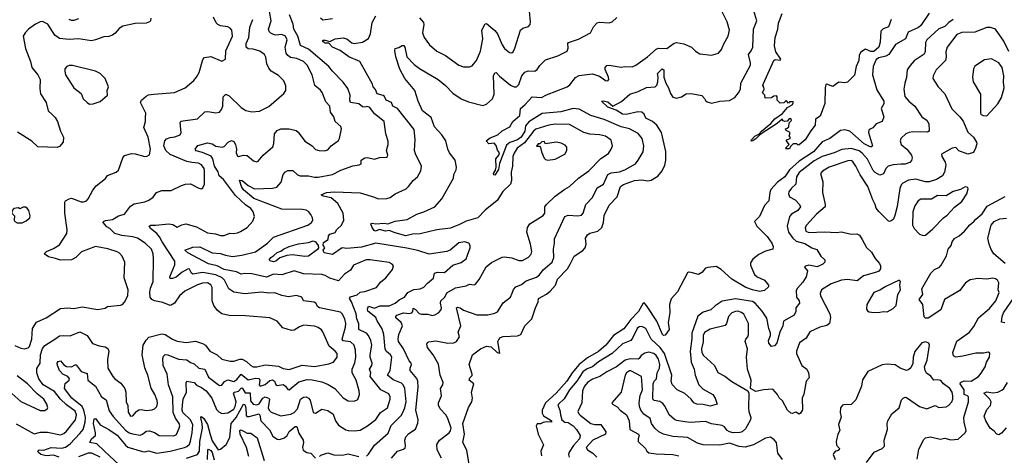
# Model space of a CAD drawing. Extents: x 1552294 to 1694791, y 811929 to 917222.
# Tile 574 of 643: x 1671205 to 1679389, y 884549 to 888173. Entities that reach past the tile are written whole.
import ezdxf

# ---------------------------------------------------------------- set-up
doc = ezdxf.new("R2010")
doc.units = 0

msp = doc.modelspace()

# ---------------------------------------------------------------- linework, layer by layer
at = {"layer": '0CON10XD'}
for points in [[(1674944.4, 884455.6), (1674921.9, 884591.9), (1674887.8, 884655), (1674902.6, 884725), (1674889.4, 884815), (1674934.2, 884945.8), (1674962.7, 884995), (1674968.2, 885025), (1674959.4, 885075), (1674980.8, 885145), (1674940.8, 885175), (1674946.8, 885193.2), (1674965.7, 885214.3), (1674966, 885225), (1674940, 885305), (1674970, 885385), (1675035, 885435.6), (1675085, 885457.5), (1675125, 885450.6), (1675175, 885405.8), (1675195, 885400), (1675180.4, 885495), (1675186.4, 885513.6), (1675201.2, 885528.8), (1675223.4, 885536.6), (1675343.5, 885543.5), (1675370, 885555), (1675403.8, 885625), (1675462.2, 885685), (1675492.2, 885775), (1675515.6, 885825), (1675517.5, 885855), (1675585, 885888.9), (1675615, 885914.4), (1675658.5, 885965), (1675675.6, 886015), (1675759.3, 886100.7), (1675780.3, 886139.7), (1675815, 886207.1), (1675885, 886253.1), (1675906.5, 886275), (1675914.5, 886305), (1675906.9, 886355), (1675925.4, 886384.6), (1675945, 886396.4), (1676011.4, 886415), (1676043.1, 886445), (1676057.7, 886485), (1676062.5, 886545), (1676105, 886629.4), (1676170.6, 886699.4), (1676200, 886785), (1676225, 886802), (1676315.3, 886835.3), (1676375, 886840.6), (1676425, 886833.2), (1676455, 886838.9), (1676509.9, 886870.1), (1676545, 886915.5), (1676567.2, 886962.8), (1676576.7, 887005), (1676575, 887076.7), (1676540, 887235), (1676501.1, 887295), (1676465.5, 887325.5), (1676410.5, 887355), (1676396.5, 887386.5), (1676375, 887403.5), (1676343.8, 887406.2), (1676245, 887384.5), (1676215, 887387.6), (1676161.8, 887421.8), (1676095, 887446.7), (1676040, 887495), (1676055, 887499.4), (1676095, 887490.4), (1676135, 887452.5), (1676206.9, 887493.1), (1676276.2, 887553.8), (1676346.9, 887575), (1676415, 887607.8), (1676486.2, 887615), (1676501.1, 887628.9), (1676509.2, 887655), (1676512.2, 887695), (1676505.8, 887725), (1676545, 887764.2), (1676558.9, 887755), (1676560.4, 887695), (1676575, 887646.2), (1676598.9, 887605), (1676615, 887560), (1676635, 887530), (1676665, 887520), (1676705, 887531.2), (1676744.2, 887555.8), (1676785, 887560), (1676875, 887541.9), (1676896.6, 887516.6), (1676905, 887501.2), (1676920.3, 887490.3), (1676955, 887480), (1677025, 887496.5), (1677105, 887502), (1677148.9, 887525), (1677180.4, 887565), (1677195.9, 887595), (1677199.6, 887645), (1677279.5, 887795), (1677280.5, 887815), (1677263.8, 887885), (1677286.4, 887915), (1677298.5, 887945), (1677303.3, 888095), (1677332.2, 888165), (1677299.5, 888275)], [(1671165, 885463.8), (1671215, 885440.9), (1671245, 885435.6), (1671275, 885444.3), (1671285, 885454), (1671306.4, 885515), (1671310.5, 885605), (1671343.6, 885656.4), (1671425, 885692.9), (1671545, 885770.5), (1671605.5, 885775.5), (1671655, 885771.5), (1671725, 885783.8), (1671855, 885762.5), (1671915, 885773.3), (1671935, 885786), (1672041.7, 885798.3), (1672058.8, 885805), (1672075, 885822), (1672102.9, 885875), (1672107.7, 885925), (1672072.7, 886025), (1672079.4, 886155), (1672055.7, 886205), (1672035, 886230), (1672015, 886242.2), (1671937.4, 886267.4), (1671835, 886286.7), (1671717.9, 886242.1), (1671670.6, 886195), (1671635, 886176.2), (1671545, 886172.5), (1671503, 886187), (1671445, 886201.2), (1671407.5, 886225), (1671427.5, 886245), (1671485, 886268.6), (1671535, 886300.6), (1671595.4, 886394.6), (1671600.6, 886425), (1671581.1, 886565), (1671578.8, 886655), (1671584.3, 886665.7), (1671615, 886683.8), (1671635, 886687.5), (1671715, 886658.9), (1671735, 886657.1), (1671758.8, 886665), (1671775, 886682), (1671813.8, 886755), (1671840.3, 886789.7), (1671917, 886853), (1671935, 886876.7), (1672005.9, 886904.1), (1672027.3, 886922.7), (1672060.8, 887025), (1672075, 887042.5), (1672135, 887060), (1672165, 887058.6), (1672245, 887035.6), (1672265, 887036.9), (1672285, 887048), (1672291.2, 887095), (1672272.9, 887195), (1672236, 887275), (1672249.4, 887325), (1672249.7, 887360.3), (1672252.9, 887395), (1672209.2, 887485), (1672216, 887505), (1672255, 887537.5), (1672275, 887548.1), (1672320, 887555), (1672493, 887567), (1672581.2, 887605), (1672653, 887667), (1672675.7, 887695), (1672696.7, 887735), (1672728.1, 887841.9), (1672742.1, 887857.9), (1672795, 887867.1), (1672885, 887828), (1672916.7, 887845), (1672919.2, 887915), (1672972.7, 888035), (1672968.1, 888085), (1672953.9, 888103.9), (1672935, 888114.5), (1672875, 888121.8), (1672852, 888132), (1672836.7, 888146.7), (1672815.6, 888195)], [(1672294.2, 888185), (1672291.2, 888165), (1672283.3, 888155), (1672256.6, 888143.4), (1672165, 888140.5), (1672061.8, 888118.2), (1672030.7, 888099.3), (1671998.9, 888061.1), (1671975, 888044.3), (1671946.6, 888033.4), (1671905, 888031.1), (1671835, 888004.4), (1671801.5, 887998.5), (1671695, 888013.8), (1671615, 888009.2), (1671535, 888015.6), (1671497.8, 888045), (1671438.1, 888135), (1671395, 888158), (1671375, 888156.1), (1671335, 888134.8), (1671277.9, 888095), (1671249.4, 888065), (1671233.1, 888035), (1671253, 887933), (1671294.4, 887825), (1671306.9, 887775), (1671355.3, 887715.3), (1671375.4, 887675), (1671370.9, 887600.9), (1671376.7, 887556.7), (1671425.6, 887485), (1671441.4, 887415), (1671475.4, 887385.4), (1671499.8, 887359.8), (1671519.4, 887325), (1671544.5, 887244.5), (1671568, 887195), (1671565.6, 887154.4), (1671535, 887118.8), (1671515, 887110.8), (1671355, 887116.2), (1671305, 887162), (1671187.3, 887237.3)], [(1671695, 888179.4), (1671655, 888166.5), (1671635, 888166.7), (1671615.4, 888175.4)], [(1672075, 884429.1), (1671907.8, 884587.8), (1671845, 884644.3), (1671787, 884657), (1671800.9, 884685), (1671835.5, 884715), (1671836.2, 884735), (1671817.7, 884815), (1671825, 884853.3), (1671835, 884856.7), (1671872.5, 884802.5), (1671945, 884764.1), (1672015, 884715.8), (1672085, 884632.4), (1672105, 884618), (1672225, 884581.6), (1672245, 884578.9), (1672275, 884585.4), (1672345, 884566.9), (1672455, 884582.4), (1672575, 884613.1), (1672595, 884623.2), (1672615, 884643.3), (1672623.8, 884666.2), (1672639.3, 884735), (1672643.3, 884803.3), (1672625.3, 884845), (1672560.7, 884905), (1672554, 884925), (1672556.9, 884966.9), (1672563.8, 885016.2), (1672590, 885075), (1672587.3, 885152.7), (1672595, 885165.6), (1672655, 885155.4), (1672673.5, 885133.5), (1672715, 885114.6), (1672755.4, 885085), (1672801.3, 885025), (1672839.9, 884929.9), (1672860.2, 884910.2), (1672886.2, 884896.2), (1672935, 884902.5), (1672985, 884934.1), (1672996.7, 884955), (1673004.8, 884995), (1672983, 885067), (1672989.2, 885075), (1673025, 885083.9), (1673045, 885108.4), (1673055, 885110.9), (1673079.4, 885069.4), (1673119.6, 885069.6), (1673123.1, 885003.1), (1673145, 884975.9), (1673175, 884968.9), (1673195, 884976.2), (1673225, 885025.4), (1673245, 885035.4), (1673274.1, 885024.1), (1673282.1, 885015), (1673271.6, 884945), (1673277.8, 884925), (1673295, 884906.9), (1673375, 884878.9), (1673459.3, 884890.7), (1673485.2, 884904.8), (1673513.3, 884935), (1673538.9, 885015), (1673565, 885031.8), (1673585, 885035.6), (1673605, 885025.8), (1673618.4, 885008.4), (1673645, 884904.2), (1673665, 884899.4), (1673715, 884932.9), (1673765, 884921.5), (1673811.5, 884891.5), (1673829.5, 884835), (1673855, 884799.2), (1673915, 884762.5), (1673935, 884755.6), (1673985, 884753.5), (1674035, 884757.5), (1674095, 884793.5), (1674165, 884846.7), (1674205, 884905.6), (1674260.9, 884945), (1674284.7, 885015), (1674283.9, 885035), (1674271.9, 885061.9), (1674205.5, 885095), (1674119.1, 885205), (1674122.3, 885235), (1674111.8, 885265), (1674131.1, 885295), (1674135.5, 885315), (1674118.2, 885365), (1674117.8, 885385), (1674132.6, 885465), (1674125, 885504.3), (1674104.6, 885545), (1674087.5, 885565), (1674024.7, 885595), (1674025, 885643.3), (1674006, 885685), (1674002.7, 885725), (1673963.3, 885825), (1673945.3, 885855), (1673955, 885867.8), (1674010, 885885), (1674035, 885906.4), (1674075, 885912.1), (1674170.6, 885945), (1674205, 885988.6), (1674247.5, 886025), (1674304.6, 886095.4), (1674311.9, 886125), (1674299.9, 886139.9), (1674275, 886152.9), (1674116, 886176), (1674085, 886175.3), (1673979.4, 886130.6), (1673955, 886088.1), (1673905, 886057.1), (1673855, 886001.2), (1673781.7, 886021.7), (1673744, 886045), (1673715, 886053.8), (1673565, 886059.4), (1673485, 886084), (1673385, 886049.3), (1673315, 886056.8), (1673255, 886031.1), (1673135, 886057.7), (1673075, 886062.5), (1673045, 886055.2), (1673006.4, 886076.4), (1672905.4, 886095.4), (1672845, 886124.8), (1672775, 886140.8), (1672602.1, 886235), (1672578, 886255), (1672645, 886280.3), (1672702.9, 886282.9), (1672805, 886233.6), (1672875, 886229.2), (1672915, 886214.4), (1672974.4, 886204.4), (1673050, 886215), (1673165, 886243.3), (1673265, 886313.8), (1673315, 886364.6), (1673599.2, 886465), (1673630, 886485), (1673640.5, 886505), (1673638.5, 886525), (1673625, 886552.2), (1673605, 886576.4), (1673585, 886587.3), (1673555, 886594.5), (1673385, 886596.7), (1673150.9, 886685), (1673065, 886757.8), (1673049.1, 886785), (1673032.5, 886837.5), (1673055, 886834.3), (1673102.8, 886792.8), (1673157, 886767), (1673305, 886770.5), (1673341.1, 886778.9), (1673377.9, 886822.1), (1673394.6, 886885.4), (1673415, 886908), (1673435, 886918.6), (1673475, 886917.8), (1673515, 886881.4), (1673535, 886872.9), (1673605, 886873.5), (1673655, 886862.1), (1673685, 886862.9), (1673803.8, 886885), (1673875, 886921.8), (1673975, 886956.2), (1674027.5, 886965), (1674043.3, 886975), (1674044, 887005), (1674075, 887024), (1674095, 887027.5), (1674155, 887012), (1674195, 887026.7), (1674255, 887028.8), (1674263.3, 887035), (1674265.6, 887045), (1674252.5, 887085), (1674266.7, 887135), (1674266.4, 887163.6), (1674247.5, 887225), (1674235.4, 887325.4), (1674155, 887390.9), (1674115, 887443.1), (1674095, 887451.1), (1674074.7, 887445.3), (1674055, 887447.8), (1674023.2, 887473.2), (1673954.6, 887484.6), (1673948.4, 887505), (1673950.8, 887545), (1673931.1, 887601.1), (1673892.8, 887652.8), (1673803.7, 887743.7), (1673774.6, 887785), (1673605, 887927.7), (1673539.6, 887959.6), (1673516.5, 888035), (1673484.7, 888095), (1673476.8, 888135), (1673447.8, 888215)], [(1672758, 886065), (1672725, 886071.4), (1672645, 886057.5), (1672632.7, 886065), (1672616.9, 886096.9), (1672605, 886101.2), (1672555, 886073.3), (1672505, 886031.4), (1672475, 886019.2), (1672455, 886018.8), (1672452.5, 886035), (1672495.3, 886135), (1672494.1, 886164.1), (1672388.3, 886325), (1672367.8, 886367.8), (1672344.2, 886395), (1672292.1, 886435), (1672281.2, 886455), (1672295.6, 886464.4), (1672335, 886462.7), (1672444.5, 886474.5), (1672478.9, 886468.9), (1672515, 886447.5), (1672552.7, 886467.3), (1672585, 886474.3), (1672675, 886449.6), (1672765, 886400.5), (1672831.1, 886391.1), (1672875, 886377.1), (1672905, 886378), (1672952.3, 886397.7), (1672985, 886394), (1673015, 886400), (1673039.1, 886410.9), (1673095, 886445.8), (1673143.2, 886496.8), (1673155.7, 886535), (1673146.5, 886575), (1673125, 886602.7), (1673082.9, 886632.9), (1672999.6, 886709.6), (1672898.2, 886845), (1672862.9, 886872.9), (1672855, 886907.5), (1672824.5, 886955), (1672810, 887015), (1672796.8, 887036.8), (1672725, 887068.9), (1672672.3, 887082.3), (1672662.5, 887095), (1672685, 887125.2), (1672765, 887148.9), (1672805, 887139.1), (1672835, 887121.1), (1672888.6, 887111.4), (1672905, 887117.5), (1672937, 887153), (1672965, 887168.8), (1672985, 887158.8), (1672998.6, 887135), (1673007.1, 887095), (1673004.4, 887065), (1673015, 887038.8), (1673025, 887036), (1673066.4, 887046.4), (1673095, 887043.8), (1673147.9, 886997.9), (1673175, 886990.8), (1673186.2, 886995), (1673227.5, 887047.5), (1673308.1, 887115), (1673317, 887143), (1673323.8, 887225), (1673345, 887251.9), (1673375.4, 887264.6), (1673443.6, 887266.4), (1673501.9, 887251.9), (1673518.4, 887238.4), (1673575, 887162.9), (1673635, 887124.4), (1673664.6, 887094.6), (1673695, 887085.4), (1673735, 887082.7), (1673765, 887091.4), (1673794, 887125), (1673855, 887168.8), (1673864, 887185), (1673880, 887265), (1673873.3, 887285), (1673828.1, 887325), (1673815.4, 887365.4), (1673788.5, 887405), (1673781.5, 887455), (1673750.7, 887490.7), (1673718.1, 887568.1), (1673705, 887586.9), (1673657.8, 887625), (1673635.6, 887715), (1673595.4, 887795), (1673565, 887826.4), (1673509.4, 887850.6), (1673455, 887860), (1673434.4, 887874.4), (1673419.3, 887895), (1673411.2, 887945), (1673427.6, 888005), (1673415, 888037.3), (1673385, 888049.1), (1673335, 888045.3), (1673315, 888049.7), (1673291.1, 888061.1), (1673278.2, 888075), (1673273.9, 888095), (1673295.3, 888165), (1673280.6, 888240.6)], [(1673705, 888189.2), (1673725, 888173.1), (1673804.4, 888184.4)], [(1674086.9, 884543.1), (1674105, 884558), (1674155, 884632.9), (1674267.4, 884732.6), (1674293.4, 884796.6), (1674375, 884881.1), (1674390, 884905), (1674407, 884943), (1674416, 884994), (1674405.8, 885105.8), (1674393.1, 885135), (1674378.8, 885148.8), (1674308.1, 885178.1), (1674261.5, 885215), (1674283.5, 885255), (1674298, 885365), (1674287.1, 885385), (1674253.5, 885413.5), (1674242.2, 885432.2), (1674232.5, 885555), (1674218.1, 885601.9), (1674175, 885667.1), (1674164.6, 885695), (1674098.3, 885748.3), (1674095.3, 885765), (1674105, 885790.8), (1674155, 885773.6), (1674197.3, 885792.7), (1674275, 885791.6), (1674325, 885814.7), (1674358.3, 885841.8), (1674402.5, 885865), (1674430.8, 885905), (1674482.3, 885927.7), (1674535, 885935.4), (1674565, 885947.3), (1674595, 885981.4), (1674645, 886023.3), (1674652.5, 886065), (1674677.1, 886072.9), (1674735, 886069.5), (1674805, 886130), (1674875, 886152.5), (1674916.9, 886185), (1674948.2, 886275), (1674948.9, 886295), (1674939.2, 886315), (1674905, 886326.2), (1674855, 886317.3), (1674783.9, 886256.1), (1674756.1, 886243.9), (1674607.9, 886222.1), (1674515, 886252.3), (1674422, 886272), (1674165.2, 886315.2), (1674045, 886279.7), (1673925, 886270.6), (1673885, 886275.7), (1673805, 886220.7), (1673735, 886234.4), (1673727.5, 886255), (1673740, 886275), (1673727.2, 886297.3), (1673729.2, 886320.8), (1673768.8, 886345), (1673771.2, 886375), (1673782.1, 886387.9), (1673826.4, 886403.6), (1673841.9, 886428.1), (1673878.9, 886465), (1673898.2, 886505), (1673893.2, 886563.2), (1673848.2, 886645), (1673795, 886691.6), (1673726.7, 886705), (1673710, 886715), (1673755, 886735.3), (1673820.7, 886740.7), (1674035, 886732.9), (1674155, 886698), (1674185, 886683.6), (1674257.5, 886685), (1674285, 886694.4), (1674325, 886724.4), (1674416.2, 886765), (1674438, 886785), (1674474.2, 886835), (1674512.5, 886865), (1674540, 886915), (1674544.2, 886955), (1674495, 887056.7), (1674487.5, 887085), (1674493.5, 887175), (1674485, 887260), (1674345, 887434.4), (1674306.7, 887455), (1674294.6, 887484.6), (1674252.2, 887505), (1674236.5, 887535), (1674225, 887542.9), (1674175, 887556.4), (1674162.1, 887592.1), (1674143.1, 887615), (1674137.6, 887637.6), (1674032.5, 887825), (1673942, 887865), (1673867.6, 887917.6), (1673805, 887943.6), (1673775, 887977.5), (1673745, 887977.1), (1673718.8, 887995), (1673727.7, 888002.3), (1673745, 888002.9), (1673783, 887993), (1673826.7, 888013.3), (1673895, 888022.4), (1673925, 888014.1), (1673965, 887981.9), (1673985.3, 887974.7), (1674053.3, 887985), (1674105, 888015.7), (1674120.8, 888055), (1674135, 888150), (1674165, 888206.2)], [(1674295, 884526), (1674344.2, 884585), (1674395, 884599.2), (1674408.9, 884611.1), (1674413.1, 884626.9), (1674406.4, 884675), (1674415, 884702), (1674438.9, 884731.1), (1674495, 884766.9), (1674514.2, 884815.8), (1674515.7, 884845.7), (1674498.8, 884925), (1674516.8, 885115), (1674514.7, 885165), (1674505, 885189.5), (1674451.2, 885255), (1674449.5, 885275), (1674461.9, 885305), (1674460, 885315), (1674441.9, 885335), (1674395.5, 885435), (1674354.5, 885495), (1674349.6, 885515), (1674355.6, 885555), (1674388.2, 885625), (1674376.9, 885655), (1674332.4, 885692.4), (1674330.5, 885705), (1674340.6, 885715), (1674395, 885734.4), (1674445, 885728.4), (1674465, 885733.2), (1674472.4, 885745), (1674476, 885774), (1674495, 885763.5), (1674525, 885728.5), (1674545, 885722.5), (1674595, 885724.4), (1674635, 885713.3), (1674655, 885718.1), (1674685, 885734.4), (1674705, 885755.8), (1674711.8, 885775), (1674702.9, 885815), (1674705.4, 885834.6), (1674739.2, 885865), (1674755, 885900), (1674827.6, 885942.4), (1674915, 885958.8), (1674945, 885972.1), (1674982.2, 885967.8), (1674995, 885971.9), (1675025, 886010.8), (1675083.6, 886116.4), (1675126.1, 886153.9), (1675215, 886197.3), (1675235, 886201.5), (1675295, 886191.1), (1675355, 886168.9), (1675385, 886170), (1675435, 886197.1), (1675457.2, 886222.8), (1675461.5, 886245), (1675450.7, 886305), (1675421.2, 886405), (1675426.7, 886445), (1675445, 886474.2), (1675556.3, 886543.7), (1675568.6, 886565), (1675570, 886615), (1675582.5, 886635), (1675656, 886705), (1675735, 886764), (1675774.3, 886785.7), (1675848.8, 886855), (1675935.7, 886915), (1676035, 887019.4), (1676098.7, 887061.3), (1676121.9, 887095), (1676133.3, 887125), (1676121.4, 887171.4), (1676075, 887203.8), (1676024.7, 887214.7), (1675945, 887221.3), (1675895, 887235.9), (1675775, 887300.3), (1675656, 887304), (1675603.4, 887296.6), (1675495, 887263.1), (1675475, 887245.3), (1675401.8, 887148.2), (1675340.9, 887105), (1675315, 887064.1), (1675304.3, 887034.3), (1675301.6, 886955), (1675290.6, 886905), (1675293.5, 886835), (1675285.6, 886805), (1675222, 886745), (1675175, 886669.1), (1675075, 886587.7), (1675013.8, 886526.2), (1674915, 886498), (1674861.1, 886468.9), (1674785, 886439.1), (1674673.3, 886425), (1674535, 886391.6), (1674470.9, 886389.1), (1674415, 886375.7), (1674325, 886399.5), (1674275, 886420.4), (1674245, 886414.2), (1674195, 886426.6), (1674163.8, 886413.8), (1674150.3, 886420.3), (1674133.6, 886443.6), (1674123.3, 886475), (1674135, 886481.1), (1674165, 886475.4), (1674235, 886480.5), (1674265, 886476), (1674325, 886496.7), (1674425, 886510), (1674505, 886556.7), (1674565.4, 886574.6), (1674655.8, 886615), (1674715, 886682), (1674809.4, 886855), (1674813.1, 886885), (1674833.1, 886925), (1674834.4, 886945), (1674823.7, 887003.7), (1674777.5, 887065), (1674762.9, 887095), (1674746.9, 887165), (1674714, 887215), (1674652.5, 887282.5), (1674625, 887359.2), (1674552.2, 887415), (1674517.1, 887495), (1674488, 887585), (1674407.5, 887685), (1674365, 887761.2), (1674330.8, 887865), (1674322.3, 887917.7), (1674326.4, 887933.6), (1674355, 887941.4), (1674385, 887958.8), (1674398, 887958), (1674405.9, 887945.9), (1674422, 887865), (1674485, 887800.8), (1674528, 887768), (1674683.1, 887675), (1674745, 887624.4), (1674805, 887560.6), (1674875.4, 887515.4), (1674935, 887490.5), (1675055, 887458.8), (1675085, 887470), (1675134.1, 887515.9), (1675148.1, 887555), (1675144.3, 887705), (1675155, 887730), (1675165, 887733.3), (1675193.1, 887703.1), (1675285, 887628.5), (1675315, 887613.5), (1675335, 887615.6), (1675353.5, 887635), (1675379.6, 887705), (1675405, 887737.8), (1675431.3, 887748.7), (1675485.6, 887744.4), (1675505, 887758), (1675527.6, 887792.4), (1675575, 887838.6), (1675677.6, 887872.4), (1675755, 887911.2), (1675763.2, 887936.8), (1675760, 887975), (1675765.5, 887984.5), (1675848.6, 888011.4), (1675949.2, 888065), (1675975.8, 888115), (1676005, 888145.8), (1676025, 888152.9), (1676105, 888147.5), (1676130, 888155), (1676169.1, 888190.9)], [(1674527.4, 888187.4), (1674560.9, 888150.9), (1674564.3, 888134.3), (1674554.4, 888065), (1674566.7, 888025), (1674611.9, 887965), (1674672.2, 887912.2), (1674744, 887875), (1674855.8, 887795.8), (1674895, 887780.8), (1674945, 887780), (1674965, 887790), (1675000.6, 887835), (1675035, 887911.2), (1675055.4, 888014.6), (1675047.1, 888085), (1675075, 888137.5), (1675085, 888142.5), (1675155, 888083.3), (1675177.3, 888055), (1675215.5, 887965), (1675235, 887933.1), (1675275, 887899.4), (1675295, 887896.9), (1675306.9, 887905), (1675321.9, 887935), (1675368, 888085), (1675386.1, 888103.9), (1675435, 888116.7), (1675447.3, 888132.7), (1675450.8, 888155), (1675443.1, 888245)], [(1674710.4, 884525), (1674676.2, 884595), (1674671.2, 884638.8), (1674694.3, 884675), (1674775.6, 884735), (1674786.7, 884753.3), (1674790, 884775), (1674765, 884856), (1674746.9, 884885), (1674700, 884935), (1674686.2, 884966.2), (1674685.7, 884985.7), (1674712.2, 885045), (1674703.5, 885105), (1674723.3, 885135), (1674725.5, 885155), (1674700, 885215), (1674685, 885306.2), (1674642.7, 885385), (1674595.3, 885445.3), (1674589.7, 885475), (1674595, 885488.5), (1674605, 885494.6), (1674665, 885502.2), (1674765, 885482.5), (1674814.7, 885485.3), (1674835.5, 885495), (1674861.3, 885535), (1674850.8, 885575), (1674871, 885625), (1674835, 885775.4), (1674845, 885780.3), (1674865, 885776.1), (1674895, 885757.2), (1675005, 885718.9), (1675095, 885717.5), (1675155, 885730.5), (1675176.1, 885743.9), (1675225, 885818), (1675285, 885866), (1675298.8, 885898.8), (1675310.9, 885929.1), (1675330.3, 885949.7), (1675375, 885970), (1675415, 885999.6), (1675499.9, 886030.1), (1675525, 886050.9), (1675556.9, 886093.1), (1675631.5, 886155), (1675644.6, 886195), (1675641.2, 886265), (1675651.1, 886315), (1675649.3, 886350.7), (1675735.4, 886534.6), (1675765, 886547.3), (1675845, 886541.9), (1675875, 886545.7), (1675890, 886565), (1675910, 886635), (1675967.1, 886695), (1676006.3, 886773.7), (1676057.1, 886805), (1676094.7, 886885.3), (1676120.9, 886899.1), (1676191.3, 886908.7), (1676235.8, 886925), (1676325, 886974.3), (1676345.5, 887004.5), (1676388.1, 887075), (1676392.5, 887125), (1676378.5, 887185), (1676345, 887225.6), (1676274.7, 887264.7), (1676205, 887282.1), (1676063.9, 887343.9), (1675952.5, 887375), (1675855, 887427.9), (1675805, 887433.8), (1675703.8, 887406.2), (1675548.5, 887391.5), (1675437.7, 887322.3), (1675410.4, 887289.6), (1675404.6, 887245), (1675373.5, 887195), (1675341.4, 887175), (1675278.3, 887151.7), (1675251.1, 887128.9), (1675192.4, 886977.6), (1675185, 886925.8), (1675155, 886880), (1675145, 886883.8), (1675143.8, 886895), (1675159.4, 886920.6), (1675164.6, 886945), (1675163.3, 887015), (1675188.1, 887045), (1675192.9, 887065), (1675177, 887087), (1675165, 887126), (1675148, 887145), (1675105, 887140.9), (1675083.3, 887165), (1675115, 887190.5), (1675178.8, 887215), (1675215, 887249.5), (1675278.6, 887281.4), (1675304.8, 887325.2), (1675363.5, 887375), (1675368.9, 887435), (1675405, 887464), (1675465, 887532.5), (1675543.6, 887526.4), (1675585, 887549.1), (1675755, 887616), (1675779.1, 887630.9), (1675825, 887691.8), (1675855, 887708.2), (1675965, 887723.5), (1676025, 887704.3), (1676075, 887666), (1676095, 887663.3), (1676103.3, 887675), (1676099.2, 887695), (1676071.7, 887758.3), (1676071.2, 887775), (1676085, 887793.3), (1676105, 887796), (1676205, 887779.6), (1676235, 887784.5), (1676295, 887781.1), (1676326, 887795), (1676424.5, 887865), (1676495, 887928.9), (1676515, 887935.6), (1676585, 887934.2), (1676645, 887978), (1676665, 887984), (1676725, 887972.5), (1676790, 887945), (1676822.5, 887912.5), (1676858.8, 887888.8), (1676955, 887879.2), (1677014.1, 887895.9), (1677038, 887925), (1677056.6, 887973.4), (1677092.6, 888037.4), (1677104.3, 888085), (1677085.6, 888155), (1677035.8, 888255.8)], [(1678765, 888227.5), (1678695, 888124.6), (1678675, 888109.1), (1678591.5, 888068.5), (1678567.4, 888012.6), (1678485, 887966.2), (1678430.6, 887885), (1678405, 887870.4), (1678345, 887856.2), (1678325, 887841.4), (1678300, 887785), (1678294.5, 887715), (1678330.6, 887590.6), (1678386.9, 887495), (1678387.4, 887472.6), (1678364.4, 887435), (1678386.9, 887365), (1678372.9, 887327.1), (1678323.4, 887306.6), (1678295.5, 887274.5), (1678275, 887262), (1678264, 887255), (1678260.8, 887235), (1678293.3, 887125), (1678285, 887116.7), (1678275, 887116), (1678225, 887140.4), (1678105, 887245.4), (1678065, 887257.3), (1678027.4, 887252.6), (1677938.1, 887185), (1677875, 887158.2), (1677803.5, 887075), (1677684.7, 886995.3), (1677604.3, 886925), (1677564.2, 886865), (1677505, 886820.4), (1677449.8, 886760.2), (1677440, 886735), (1677432, 886665), (1677395, 886626.7), (1677354.4, 886535.6), (1677312.5, 886495), (1677332, 886455), (1677419.1, 886369.1), (1677456, 886315), (1677469.2, 886285), (1677466, 886265), (1677403.3, 886246.8), (1677349.6, 886220.4), (1677297.7, 886182.3), (1677278.3, 886151.7), (1677280.8, 886130.8), (1677313.7, 886053.7), (1677334.8, 886034.8), (1677395, 886005.4), (1677427.8, 885965), (1677429.4, 885950.6), (1677395, 885920), (1677355, 885911.4), (1677295.5, 885924.5), (1677240, 885945), (1677124.6, 886014.6), (1677035, 886094.3), (1676995, 886118.6), (1676925, 886112.9), (1676904.5, 886105.5), (1676875, 886070.8), (1676847, 886053), (1676785, 886070.5), (1676765, 886071.9), (1676755, 886066), (1676672, 885908), (1676619.5, 885850.5), (1676606.2, 885805), (1676607.7, 885735), (1676596.5, 885655), (1676604, 885595), (1676571.4, 885548.6), (1676555, 885545.7), (1676547.8, 885555), (1676500.4, 885665), (1676415, 885796), (1676395, 885816.7), (1676386.4, 885813.6), (1676349.1, 885745), (1676285, 885678.8), (1676227.6, 885602.4), (1676141.6, 885545), (1676075.8, 885465), (1676015, 885412.9), (1675925, 885359.8), (1675856.2, 885303.8), (1675797.7, 885235), (1675753.4, 885165), (1675663.7, 885066.3)], [(1677859.5, 887370.5), (1677820, 887345), (1677817.1, 887295), (1677781.1, 887248.9), (1677735, 887173.3), (1677685, 887132.5), (1677675, 887130), (1677665, 887140), (1677635, 887140), (1677611.7, 887118.3), (1677605, 887100), (1677575, 887100), (1677570, 887105), (1677600, 887135), (1677580, 887165), (1677580, 887175), (1677610, 887185), (1677610, 887195), (1677600, 887205), (1677610, 887235), (1677575, 887250), (1677570, 887265), (1677585, 887270), (1677597, 887283), (1677600, 887315), (1677620, 887335), (1677615, 887350), (1677601.7, 887348.3), (1677585, 887330), (1677565, 887327.5), (1677551.7, 887331.7), (1677543, 887347), (1677501.7, 887308.3), (1677361.2, 887218.8), (1677325, 887180.8), (1677300, 887165), (1677285, 887163.8), (1677288, 887175), (1677315, 887204.2), (1677350, 887220), (1677370.8, 887245), (1677449.7, 887310.3), (1677481.5, 887348.5), (1677545, 887393.3), (1677586.7, 887443.3), (1677625.9, 887464.1), (1677637.5, 887485), (1677635, 887490), (1677605, 887490), (1677595, 887480), (1677575, 887500), (1677557.5, 887482.5), (1677525, 887480), (1677500, 887505), (1677501.7, 887531.7), (1677495, 887540), (1677473, 887537), (1677455, 887522.5), (1677401.7, 887521.7), (1677400, 887545), (1677380, 887565), (1677392.5, 887595), (1677391.7, 887611.7), (1677383.3, 887625), (1677386.4, 887643.6), (1677473.3, 887835), (1677485, 887843.3), (1677525, 887837.5), (1677532.5, 887845), (1677491.2, 887905), (1677478, 887955), (1677485.8, 888025), (1677507.5, 888095), (1677513.1, 888145), (1677543.9, 888226.1)], [(1672765, 885983.5), (1672725, 885980.7), (1672681.7, 885968.3), (1672578.5, 885915), (1672533.3, 885875), (1672491.9, 885815), (1672465, 885797.8), (1672455, 885796.7), (1672395, 885819.6), (1672325, 885833.1), (1672301.9, 885845), (1672290, 885865), (1672286.4, 885906.4), (1672291.4, 885938.6), (1672313.1, 885995), (1672316.7, 886185), (1672314.4, 886225), (1672301.1, 886265), (1672246.9, 886315), (1672185.3, 886355.3), (1672146.3, 886366.4), (1672055, 886378.2), (1671994.9, 886394.9), (1671955.3, 886435.3), (1671929.6, 886449.6), (1671900, 886485), (1671902.5, 886495), (1671916.7, 886503.3), (1671975, 886512.2), (1672025, 886542.5), (1672075, 886554.2), (1672126.9, 886623.1), (1672155, 886640.8), (1672245, 886657.8), (1672279.1, 886670.9), (1672314.2, 886695.8), (1672343.3, 886735), (1672385, 886752), (1672465, 886752), (1672550, 886795), (1672582.5, 886805), (1672625, 886808.6), (1672695, 886772), (1672715, 886766.7), (1672727.5, 886775), (1672740, 886805), (1672742.3, 886915), (1672737.9, 886935), (1672716.7, 886965), (1672690.5, 886980.5), (1672635, 886984.1), (1672595, 886994.8), (1672455, 887052.9), (1672418.5, 887085), (1672403.1, 887125), (1672411.1, 887165), (1672425, 887180.8), (1672455, 887194.2), (1672495, 887197.8), (1672540, 887215), (1672546.5, 887235), (1672538.9, 887315), (1672545, 887330), (1672682, 887348), (1672744.6, 887405.4), (1672769.1, 887409.1), (1672835, 887397.1), (1672865, 887404.2), (1672883.7, 887426.3), (1672893.6, 887455), (1672895, 887532.5), (1672915, 887550), (1672925, 887551.2), (1672945, 887539.2), (1673045, 887443.1), (1673085, 887417.1), (1673135, 887407.1), (1673199.1, 887410.9), (1673275, 887451.9), (1673401.2, 887558.8), (1673415.8, 887584.2), (1673415.9, 887624.1), (1673399.2, 887665), (1673355, 887710), (1673295, 887744.3), (1673275, 887770), (1673259.4, 887805), (1673251.7, 887861.7), (1673240, 887885), (1673202.1, 887912.1), (1673145, 887927.3), (1673105, 887930.9), (1673086.9, 887945), (1673088.5, 887975), (1673110.7, 888025), (1673117.7, 888112.3), (1673141.5, 888175)], [(1678965, 888174.6), (1678929.5, 888150.5), (1678895, 888117.9), (1678844.1, 888095.9), (1678745, 888005.6), (1678735.4, 887984.6), (1678731.7, 887908.3), (1678722.4, 887887.6), (1678640.1, 887829.9), (1678606.7, 887793.3), (1678583.1, 887755), (1678577, 887693), (1678561.5, 887645), (1678555.4, 887595), (1678561.2, 887535), (1678595, 887494.4), (1678644.6, 887454.6), (1678705, 887364.2), (1678749.2, 887335), (1678763.3, 887305), (1678765.8, 887255), (1678763.8, 887245), (1678751.4, 887238.6), (1678628.5, 887241.5), (1678598.8, 887235), (1678571.2, 887225), (1678530, 887185), (1678523.1, 887165), (1678533.3, 887135), (1678578.9, 887095), (1678618.6, 887045), (1678624.2, 887025), (1678619.1, 887000.9), (1678605, 886985.8), (1678565, 886971.2), (1678529.1, 886970.9), (1678465, 886965.9), (1678424.8, 886955.2), (1678404.4, 886935), (1678385, 886892), (1678355, 886880.8), (1678315, 886902.1), (1678298.2, 886918.2), (1678252.7, 887012.7), (1678211, 887061), (1678181.5, 887081.5), (1678115, 887102.1), (1678037.5, 887092.5), (1677975.5, 887064.5), (1677875, 887034.8), (1677809.9, 887000.1), (1677685, 886901.5), (1677662.8, 886865), (1677656.2, 886805), (1677619, 886771), (1677598.9, 886741.1), (1677595.4, 886725), (1677605, 886700), (1677650, 886675), (1677687.5, 886635), (1677694, 886615), (1677674.2, 886585), (1677621.2, 886555), (1677604.4, 886535.6), (1677585.6, 886455), (1677594.7, 886404.7), (1677630.6, 886355), (1677660.2, 886330.2), (1677730.1, 886310.1), (1677788.8, 886275), (1677830.3, 886260.3), (1677865, 886205.8), (1677896.2, 886175), (1677898.8, 886155), (1677881.2, 886138.8), (1677835, 886118), (1677765, 886130), (1677736.4, 886123.6), (1677727.5, 886115), (1677753.3, 886085), (1677742.5, 886035), (1677715, 885990), (1677669.2, 885940.8), (1677660.2, 885919.8), (1677663.1, 885865), (1677684.1, 885835), (1677686.2, 885813.8), (1677656.2, 885775), (1677656.8, 885746.8), (1677643.9, 885716.1), (1677554.5, 885665), (1677548, 885625), (1677522.9, 885575), (1677497.6, 885482.4), (1677478.8, 885461.2), (1677455, 885453.3), (1677431.5, 885481.5), (1677430, 885505), (1677446.4, 885545), (1677446.5, 885565), (1677431.1, 885605), (1677415, 885688.8), (1677377.4, 885747.4), (1677317.9, 885815), (1677295, 885829.7), (1677155, 885850.7), (1677045, 885831.1), (1676985, 885793.3), (1676951.1, 885758.9), (1676885, 885740.8), (1676843, 885707), (1676790.7, 885565), (1676791.5, 885521.5), (1676778.7, 885415), (1676786.2, 885325), (1676812.5, 885265), (1676819.3, 885215), (1676850.7, 885135), (1676885, 885098.7), (1676965.7, 885055), (1676986.9, 885025), (1677002.5, 884975), (1676945, 884958.1), (1676885, 884970.7), (1676833.4, 884973.4), (1676807.8, 884985), (1676786, 885016), (1676734, 885064), (1676670.6, 885095), (1676627.8, 885137.8), (1676618.9, 885165), (1676624.5, 885215.5), (1676564, 885395), (1676529, 885445), (1676455.2, 885515.2), (1676408.8, 885605), (1676375, 885620.9), (1676355, 885618.2), (1676338.2, 885605), (1676300, 885525), (1676284.6, 885505.4), (1676215, 885475.5), (1676130, 885395), (1676015, 885328.2), (1675965.4, 885285), (1675921.9, 885268.1), (1675887.2, 885242.8), (1675835, 885166.8), (1675775.2, 885095), (1675730.7, 885019.3)], [(1679427.8, 887907.8), (1679386.7, 887995), (1679315, 888095.6), (1679275, 888107.1), (1679245, 888107.9), (1679145, 888070.4), (1679035, 888065.3), (1678995, 888049.6), (1678915, 887946), (1678903.9, 887906.1), (1678907.1, 887865), (1678899.6, 887835), (1678824.2, 887755), (1678799.2, 887705), (1678796, 887685), (1678840, 887615), (1678895.9, 887555.9), (1678952.4, 887432.4), (1679020.6, 887365), (1679047.9, 887327.9), (1679085, 887236.7), (1679133.8, 887195), (1679158.8, 887155), (1679160.7, 887139.3), (1679151.2, 887105), (1679133, 887067), (1679085, 887054), (1679012.6, 887082.6), (1678985, 887110), (1678956.7, 887105), (1678866.7, 887055), (1678869.2, 887035), (1678898.9, 886988.9), (1678904.5, 886965), (1678892.1, 886905), (1678875, 886875.6), (1678825, 886842.9), (1678765, 886824), (1678733.5, 886823.5), (1678654.6, 886845.4), (1678592.9, 886837.1), (1678545, 886814.2), (1678531.7, 886798.3), (1678521.9, 886768.1), (1678499.5, 886620.5), (1678480.4, 886545), (1678467, 886513), (1678455, 886502.5), (1678435, 886495.7), (1678425, 886499.2), (1678345, 886576.9), (1678325, 886604), (1678317, 886637), (1678295.9, 886675.9), (1678256.2, 886786.2), (1678191.8, 886881.8), (1678156, 886956), (1678128.1, 886995), (1678115, 887001.2), (1678089.8, 887000.2), (1677934.1, 886945.9), (1677877, 886913), (1677861.2, 886895), (1677880.5, 886825), (1677876.7, 886735), (1677901.5, 886635), (1677898.9, 886615), (1677827.7, 886555), (1677745.6, 886465), (1677734.5, 886445), (1677740.5, 886415), (1677765, 886401.6), (1677895, 886408.2), (1677995, 886403.8), (1678035, 886409.1), (1678115, 886388.8), (1678162.9, 886392.9), (1678185, 886380.6), (1678208.2, 886345), (1678245, 886277.1), (1678285, 886238.6), (1678315, 886187.5), (1678351.1, 886145), (1678361.5, 886125), (1678360.5, 886099.5), (1678345, 886081.1), (1678327, 886073), (1678217.6, 886042.4), (1678165, 886000.6), (1678085, 886010.5), (1678035, 886007.3), (1677951.4, 885975), (1677870.5, 885925), (1677858.9, 885895), (1677860.5, 885875), (1677940, 885725), (1677943.3, 885695), (1677936.9, 885645), (1677915, 885627.9), (1677855.4, 885614.6), (1677773.6, 885576.4), (1677741.9, 885525), (1677687.8, 885485), (1677661.8, 885415), (1677663.1, 885395), (1677705.8, 885295), (1677747.5, 885265), (1677760.6, 885235)], [(1678449.5, 888175), (1678425.7, 888115), (1678383.5, 888096.5), (1678363.2, 888076.8), (1678357.4, 887985), (1678346.7, 887945), (1678305, 887908.5), (1678278.5, 887908.5), (1678235, 887929.1), (1678197.1, 887902.9), (1678182.9, 887877.1), (1678178.8, 887835), (1678158.5, 887785), (1678145, 887711.2), (1678086.6, 887653.4), (1678065, 887647.1), (1678015, 887653.3), (1677965, 887616.7), (1677915, 887637.5), (1677907, 887633), (1677900, 887605), (1677897.5, 887475), (1677859.5, 887370.5)], [(1671785, 887470.5), (1671815, 887472.9), (1671875, 887494), (1671936, 887545), (1671933.3, 887585), (1671942.5, 887615), (1671915, 887683.3), (1671873.3, 887725), (1671835.8, 887745.8), (1671645, 887792.5), (1671615, 887791.2), (1671596.4, 887783.6), (1671581.2, 887765), (1671578.8, 887745), (1671586.2, 887715), (1671655, 887606.7), (1671715, 887558.8), (1671731.4, 887515), (1671765, 887483.8), (1671785, 887470.5)], [(1679245, 887374.5), (1679335, 887474), (1679367.1, 887525), (1679388.6, 887605), (1679382.4, 887652.4), (1679385.7, 887705), (1679371.3, 887775), (1679345, 887814.4), (1679282.3, 887847.7), (1679225, 887838), (1679145, 887786.2), (1679134.2, 887765), (1679124.5, 887695.5), (1679129.4, 887655), (1679191.4, 887555), (1679191.1, 887395), (1679196, 887385), (1679213.3, 887375), (1679245, 887374.5)], [(1675595, 887004), (1675656.6, 887013.4), (1675736, 887055), (1675754, 887085), (1675751.7, 887111.7), (1675739.5, 887129.5), (1675705.8, 887145.8), (1675664.3, 887154.3), (1675575, 887140), (1675565, 887160), (1675545, 887157.5), (1675528.3, 887141.7), (1675515, 887140), (1675501.7, 887121.7), (1675525, 887120), (1675535, 887110), (1675542.5, 887075), (1675565, 887022.5), (1675575, 887011.2), (1675595, 887004)], [(1678715, 886378.8), (1678735, 886381.2), (1678796, 886434), (1678884.7, 886525.3), (1678915, 886546.9), (1678975, 886612.9), (1679035, 886662), (1679077.1, 886725), (1679088.8, 886765), (1679085, 886776.7), (1679065, 886784), (1679025, 886760.5), (1678965, 886744.6), (1678905, 886707.9), (1678835, 886710), (1678785, 886681.1), (1678695, 886679.1), (1678672.9, 886665), (1678645.7, 886625), (1678630, 886575), (1678626.2, 886465), (1678640, 886435), (1678685, 886390), (1678715, 886378.8)], [(1678665, 884516.7), (1678680, 884600), (1678720.3, 884679.7), (1678734.2, 884695.8), (1678775, 884702.9), (1678855, 884682.2), (1678895, 884692), (1678945, 884679.2), (1679005.9, 884684.1), (1679065, 884736.7), (1679072, 884755), (1679054.5, 884824.5), (1679053.7, 884863.7), (1679091.8, 884995), (1679092.2, 885035), (1679084.4, 885045), (1679055.9, 885055.9), (1679054.3, 885095), (1679023.6, 885145), (1679025.6, 885155), (1679055, 885168.2), (1679115, 885165.4), (1679174.5, 885205), (1679198, 885232), (1679228.9, 885285), (1679242.3, 885325), (1679265.4, 885365), (1679267.8, 885397.8), (1679255, 885408.6), (1679215, 885398.1), (1679151.7, 885398.3), (1679045, 885373.5), (1678985, 885366.7), (1678966.4, 885376.4), (1678961.9, 885405), (1678995, 885497.8), (1679099.6, 885575), (1679135, 885622.2), (1679175, 885692.5), (1679265, 885770.8), (1679317.9, 885835), (1679345.8, 885905), (1679338.8, 885925), (1679344, 885985), (1679333.8, 886005), (1679316.6, 886016.6), (1679295, 886024.2), (1679244.4, 886015.6), (1679168.7, 886021.3), (1679105, 886009.4), (1679067.5, 885985), (1679019.2, 885920.8), (1678893.3, 885846.7), (1678860.3, 885759.7), (1678755, 885691.4), (1678735, 885690), (1678722, 885702), (1678712.7, 885802.7), (1678681.2, 885845), (1678713, 885887), (1678702.9, 885935), (1678777.9, 886065), (1678809.5, 886095), (1678850.6, 886115), (1678865, 886130.6), (1678910.1, 886209.9), (1678924, 886265), (1678948.5, 886295), (1678956.9, 886325), (1678975, 886352.5), (1679012.9, 886375), (1679058.6, 886415), (1679102.2, 886467.8), (1679135.6, 886494.4), (1679151.8, 886515), (1679205, 886557.1), (1679246.8, 886623.2), (1679396.6, 886703.4)], [(1671225, 886482.9), (1671259.7, 886500.3), (1671288.8, 886525), (1671290.7, 886540.7), (1671280, 886585), (1671267.5, 886605), (1671253, 886613), (1671235, 886612.5), (1671205, 886600), (1671195, 886607.5), (1671155, 886602.5), (1671142.5, 886585), (1671140, 886565), (1671161.7, 886541.7), (1671158.8, 886505), (1671163.8, 886495), (1671185, 886484.2), (1671225, 886482.9)], [(1679395.3, 886145), (1679303.1, 886225), (1679280.5, 886260.5), (1679263.6, 886305), (1679253.1, 886355), (1679280.8, 886465), (1679305, 886494.5), (1679352.6, 886517.4), (1679406.8, 886523.2)], [(1673315, 886157.8), (1673286.5, 886166.5), (1673278.8, 886175), (1673291.2, 886195), (1673318.5, 886211.5), (1673345, 886237.5), (1673375, 886247.1), (1673397.1, 886265), (1673445, 886287.4), (1673521.5, 886308.5), (1673605, 886318.4), (1673645, 886332.4), (1673665, 886323.8), (1673686.2, 886295), (1673688.2, 886275), (1673679.6, 886260.4), (1673605, 886205.8), (1673575, 886201.9), (1673472.9, 886217.1), (1673425, 886210.9), (1673367.6, 886192.4), (1673335, 886163.1), (1673315, 886157.8)], [(1671533.9, 884533.9), (1671485, 884551.7), (1671424.5, 884544.5), (1671380, 884555), (1671358.8, 884575), (1671356.5, 884585), (1671365.4, 884594.6), (1671405, 884593.1), (1671465.8, 884614.2), (1671555, 884609.3), (1671585, 884616.9), (1671625.2, 884644.8), (1671705, 884730.9), (1671731.7, 884765), (1671749.2, 884825), (1671750.9, 884865), (1671738.7, 884925), (1671723.3, 884955), (1671639.3, 885025), (1671577.1, 885105), (1671583.1, 885146.9), (1671616.2, 885173.8), (1671620, 885185), (1671605, 885203.8), (1671564, 885224), (1671535.8, 885255), (1671518, 885295), (1671516.2, 885315), (1671525, 885328.5), (1671545, 885334.4), (1671571.3, 885301.3), (1671595, 885288.1), (1671634.4, 885285.6), (1671665, 885303.3), (1671675, 885302.5), (1671716.5, 885246.5), (1671765, 885230.8), (1671772.5, 885175), (1671835.3, 885125.3), (1671884.4, 885035), (1671925, 885011.4), (1671948.5, 884918.5), (1671982.1, 884872.1), (1672085, 884759.7), (1672115, 884736.2), (1672143.4, 884726.6), (1672205, 884717.1), (1672225, 884724.5), (1672255, 884749.2), (1672285, 884752.5), (1672325, 884738.8), (1672365.3, 884715.3), (1672485, 884710.4), (1672507.2, 884722.8), (1672529.2, 884775), (1672534.6, 884795), (1672530.4, 884815), (1672498.9, 884858.9), (1672481.4, 884905), (1672478.3, 885035), (1672441.6, 885135), (1672430.8, 885225), (1672396.6, 885295), (1672393.6, 885355), (1672400.8, 885375), (1672412.9, 885387.1), (1672435, 885386.2), (1672525, 885347.8), (1672595, 885343.8), (1672625, 885321.5), (1672655, 885309.1), (1672694.4, 885275), (1672745, 885265.5), (1672775, 885200.4), (1672865, 885131.2), (1672885, 885131.5), (1672907, 885163), (1672935, 885177.3), (1672986.1, 885163.9), (1673009.9, 885180.1), (1673045, 885223.9), (1673105, 885176.2), (1673165, 885191.5), (1673195, 885187.3), (1673201.1, 885175), (1673196.7, 885135), (1673205, 885125.6), (1673245, 885139.3), (1673285, 885170.5), (1673305, 885176.8), (1673323.3, 885165), (1673335, 885138.1), (1673345, 885130), (1673395, 885138.2), (1673414.5, 885125), (1673435, 885097.1), (1673445, 885094.4), (1673525, 885160), (1673595, 885178.6), (1673635, 885177.6), (1673715, 885160.4), (1673767.7, 885137.7), (1673823.9, 885103.9), (1673895, 885026.9), (1673935, 885002.9), (1673985, 884999.2), (1674015.6, 885014.4), (1674030.6, 885055), (1674027.8, 885085), (1674000.9, 885175), (1673967.3, 885235), (1673969.1, 885265), (1673991.2, 885318.8), (1673998.2, 885365), (1673997.5, 885425), (1673986.2, 885465), (1673955, 885494.6), (1673895, 885500.9), (1673884.8, 885514.8), (1673911.9, 885615), (1673914.7, 885645), (1673907.3, 885685), (1673885.8, 885725.8), (1673870.5, 885740.5), (1673696.7, 885775), (1673682.5, 885785), (1673665.7, 885815), (1673653.8, 885823.8), (1673564.6, 885834.6), (1673551.2, 885865), (1673505, 885878.9), (1673437.9, 885867.9), (1673385, 885877.8), (1673325, 885901.2), (1673275, 885898.5), (1673215, 885907.3), (1673075, 885893.3), (1672985, 885906.9), (1672944.2, 885935), (1672907.7, 886005), (1672889.1, 886025), (1672835, 886050), (1672758, 886065)], [(1671175, 884812.3), (1671325, 884728.9), (1671379.1, 884740.9), (1671435, 884742.4), (1671545, 884720.8), (1671570.6, 884729.4), (1671595, 884749.2), (1671669.2, 884845), (1671678.1, 884885), (1671666, 884916), (1671595, 884968.9), (1671545.2, 885015), (1671495, 885078.9), (1671398.9, 885135), (1671364.8, 885185), (1671347.7, 885235), (1671347.7, 885272.3), (1671375.6, 885315), (1671377.6, 885385), (1671395, 885436.9), (1671415, 885461.8), (1671505, 885521.9), (1671535, 885541.9), (1671565, 885547.1), (1671625, 885544.4), (1671705, 885577.1), (1671765.3, 885545.3), (1671810.4, 885480.4), (1671865, 885460), (1671915, 885450.9), (1671937.2, 885437.2), (1671945.6, 885415), (1671934.6, 885345), (1671938.1, 885275), (1671978.6, 885205), (1671996, 885185), (1672045, 885149.4), (1672077.9, 885105), (1672086.9, 885075), (1672091.1, 884995), (1672103.8, 884963.8), (1672107.4, 884907.4), (1672125, 884874.5), (1672145, 884878.9), (1672175, 884914.4), (1672195, 884927.8), (1672215, 884931.5), (1672255, 884922.5), (1672305, 884928.9), (1672325, 884935.8), (1672343.6, 884956.4), (1672349.7, 884980.3), (1672346.7, 885005), (1672327.3, 885055), (1672297.3, 885107.3), (1672271.2, 885215), (1672245.8, 885275.8), (1672221.8, 885385), (1672230.9, 885465), (1672255, 885506.7), (1672279.1, 885530.9), (1672385, 885560), (1672415, 885553.9), (1672475, 885516.5), (1672515, 885500), (1672587.4, 885487.4), (1672665, 885497.8), (1672725, 885480), (1672748.1, 885465), (1672785.8, 885415), (1672845.2, 885385.2), (1672885, 885350), (1672955, 885332.2), (1672985, 885333.5), (1673035, 885349.3), (1673055, 885348.2), (1673089.9, 885329.9), (1673125, 885295.6), (1673145, 885284.6), (1673175, 885285.4), (1673245, 885300.9), (1673275, 885300), (1673355, 885291.5), (1673395, 885272.1), (1673445, 885263.8), (1673552.1, 885297.9), (1673655, 885289.3), (1673775, 885309.2), (1673814.2, 885325), (1673844.4, 885365), (1673844.4, 885395), (1673828.1, 885415), (1673776.1, 885456.1), (1673725, 885575.6), (1673712.4, 885592.4), (1673685, 885612.7), (1673655, 885624.5), (1673565, 885630.6), (1673531.1, 885618.9), (1673485, 885590.5), (1673465, 885586.9), (1673390.9, 885610.9), (1673345, 885665.7), (1673285, 885692.5), (1673080.9, 885710.9), (1672945, 885711.1), (1672886.3, 885726.3), (1672848.6, 885755), (1672819.5, 885795), (1672804.5, 885835), (1672806.1, 885945), (1672795, 885966.2), (1672765, 885983.5)], [(1678305, 885737.3), (1678355, 885738.8), (1678385, 885746.4), (1678415, 885742.7), (1678465, 885769.4), (1678489.5, 885795), (1678503.3, 885886.7), (1678526.2, 885925), (1678520, 885965), (1678525.8, 885995), (1678515, 886007.5), (1678405, 885954.5), (1678355, 885921.8), (1678305.6, 885905), (1678245.4, 885805), (1678244.4, 885765), (1678251.5, 885751.5), (1678265, 885743.3), (1678305, 885737.3)], [(1679392.5, 885652.5), (1679366.2, 885656.2), (1679371.1, 885705), (1679383.8, 885735), (1679472.8, 885867.2)], [(1677760.6, 885235), (1677766, 885195), (1677741.5, 885165), (1677722.3, 885057.7), (1677708.6, 885025), (1677711.7, 884928.3), (1677695, 884898.8), (1677685, 884892.5), (1677655, 884909.4), (1677625, 884897.1), (1677615, 884899.4), (1677586.7, 884925), (1677545, 885002.9), (1677516.9, 885026.9), (1677505, 885056.2), (1677465, 885098.8), (1677386.4, 885093.6), (1677325, 885080), (1677280, 885105), (1677286, 885175), (1677254.4, 885265), (1677245.6, 885365), (1677255.7, 885435), (1677235.6, 885495), (1677239.4, 885515), (1677256.2, 885533.8), (1677264.2, 885555), (1677261.8, 885645), (1677225, 885723.6), (1677205, 885738.4), (1677175, 885747.5), (1677155, 885746.4), (1677125, 885733.4), (1677096.7, 885705), (1677079.6, 885645), (1677069.8, 885630.2), (1676945, 885600), (1676897.8, 885572.2), (1676886.2, 885545), (1676885, 885493.3), (1676873.1, 885435), (1676875.3, 885405), (1676889.8, 885379.8), (1676980.9, 885295), (1677007.5, 885237.5), (1677065, 885208.9), (1677125, 885162.5), (1677256.7, 885086.7), (1677266.7, 885065), (1677263.1, 884945), (1677265.7, 884915), (1677281.4, 884865), (1677279.2, 884845), (1677239.3, 884770.7), (1677210.8, 884745), (1677192, 884738), (1677135, 884737.1), (1677105, 884744.6), (1677085.8, 884755), (1677062.9, 884785), (1677045, 884797.5), (1676955, 884810.4), (1676905, 884830.7), (1676775, 884822.2), (1676733.5, 884826.5), (1676665, 884838.2), (1676646.7, 884846.7), (1676602.5, 884885), (1676570, 884955), (1676549.7, 884979.7), (1676525, 884997.8), (1676480, 885005), (1676467.3, 885015), (1676471, 885145), (1676478.3, 885165), (1676497.1, 885185), (1676504.3, 885234.3), (1676522.1, 885275), (1676525.8, 885305), (1676515, 885348.5), (1676495, 885380.7), (1676475, 885397.1), (1676435, 885408.1), (1676401.1, 885398.9), (1676371.4, 885378.6), (1676355, 885354.6), (1676345, 885350), (1676282.3, 885352.3), (1676239, 885341), (1676165, 885284.7), (1676085, 885243.9), (1676026.7, 885205), (1675965, 885182.1), (1675925, 885155.5), (1675900.7, 885125), (1675884, 885085), (1675876.5, 884985), (1675845.4, 884915), (1675851.8, 884895), (1675864.2, 884884.2), (1675952.2, 884815), (1675985, 884805.2), (1676035, 884804.5), (1676077.1, 884745), (1676074.2, 884725), (1675969.2, 884675), (1675913.1, 884615), (1675925.6, 884595), (1675967.6, 884567.6), (1676002.7, 884532.7)], [(1678245, 884488.6), (1678308.5, 884575), (1678375, 884607.1), (1678393.1, 884625), (1678390.5, 884675), (1678419.2, 884765), (1678414.7, 884815), (1678420, 884835), (1678454.3, 884895), (1678516.2, 884945), (1678535, 885010), (1678547.5, 885025), (1678565, 885032.5), (1678575, 885028.8), (1678685, 884956.5), (1678745, 884935.5), (1678805, 884962), (1678815, 884962.9), (1678845, 884948.2), (1678905, 884952.5), (1678925, 884964.3), (1678952.2, 884995), (1678960.4, 885015), (1678961.8, 885045), (1678954.7, 885075), (1678937.1, 885105), (1678883.5, 885145), (1678862.2, 885172.2), (1678835, 885178), (1678804, 885175), (1678778.1, 885208.1), (1678743.7, 885233.6), (1678731.1, 885255), (1678725.7, 885285), (1678748.3, 885341.7), (1678768.6, 885465), (1678762.7, 885482.7), (1678735, 885494.2), (1678704.5, 885485.5), (1678645, 885412.5), (1678632.9, 885365), (1678628.3, 885311.7), (1678611.7, 885278.3), (1678595, 885263.8), (1678575, 885253.8), (1678525, 885273.8), (1678481.4, 885301.4), (1678415, 885308.2), (1678375, 885301.3), (1678255, 885246.9), (1678211.9, 885178.1), (1678203.6, 885125), (1678155, 885010), (1678115, 884973.3), (1678055, 884969.2), (1678043.8, 884965), (1678028, 884945), (1678024.1, 884905.9), (1678033.6, 884866.4), (1678012, 884805), (1678021.2, 884755), (1678004.3, 884725), (1677990.6, 884665), (1677995, 884633.3), (1678020, 884605), (1678016.4, 884593.6), (1678003, 884587), (1677985, 884583.3), (1677968.8, 884565), (1677966.7, 884555), (1677982.5, 884515)], [(1677546.7, 884515), (1677507.2, 884567.2), (1677495.6, 884655), (1677475, 884679.2), (1677445, 884700), (1677405, 884690.9), (1677304.4, 884635.6), (1677235, 884615.9), (1677185, 884622.5), (1677105, 884650.4), (1677025, 884633.1), (1676885, 884637.1), (1676838.9, 884648.9), (1676755, 884696.1), (1676718.8, 884701.2), (1676635, 884706.4), (1676556.4, 884726.4), (1676517.5, 884745), (1676484, 884774), (1676456.7, 884815), (1676444.4, 884855), (1676392.4, 884892.4), (1676367.7, 884925), (1676355.8, 884955.8), (1676353.5, 884985), (1676363.3, 885046.7), (1676381.6, 885095), (1676374.3, 885204.3), (1676285, 885252.5), (1676275, 885251.5), (1676250, 885235), (1676236.5, 885215), (1676204.2, 885075), (1676127.5, 884985), (1676132.5, 884975), (1676172.4, 884952.4), (1676195.8, 884925.8), (1676250, 884885), (1676271.4, 884835), (1676276.9, 884765), (1676349.4, 884725), (1676354.3, 884715), (1676345.7, 884685), (1676347.1, 884665), (1676405.5, 884605), (1676416.7, 884585), (1676435, 884570.9), (1676495, 884560.6), (1676635, 884556.2), (1676685, 884546.2)], [(1671114.6, 885084.6), (1671215, 884996), (1671375, 884921.2), (1671415, 884921.2), (1671435, 884937.5), (1671438, 884945), (1671429.2, 884975), (1671406.2, 885015), (1671351.1, 885061.1), (1671270.8, 885145), (1671185, 885210.8)], [(1679405, 884777.1), (1679365, 884733.3), (1679345, 884720.4), (1679325.8, 884725.8), (1679305, 884750.5), (1679272.5, 884775), (1679234.7, 884834.7), (1679222.9, 884875), (1679245, 884931.2), (1679275, 884963.8), (1679279.1, 884995), (1679267.7, 885015), (1679220, 885065), (1679245, 885077.2), (1679295, 885069.2), (1679335, 885074.6), (1679369.7, 885090.2), (1679385, 885104.4), (1679414.6, 885155)], [(1675663.7, 885066.3), (1675574.7, 884985.3), (1675548.9, 884925), (1675548.8, 884898.8), (1675558.4, 884878.4), (1675615, 884843.3), (1675625.3, 884835), (1675626.7, 884825), (1675585, 884826.9), (1675555, 884822.9), (1675535, 884810), (1675505, 884811.2), (1675497.5, 884795), (1675514.6, 884725), (1675560, 884635), (1675538.1, 884585), (1675543.3, 884545)], [(1675730.7, 885019.3), (1675682.5, 884975), (1675678.5, 884965), (1675694.7, 884924.7), (1675699.2, 884885), (1675712.2, 884845), (1675735, 884825.3), (1675765, 884820.8), (1675805.4, 884795.4), (1675833.8, 884765), (1675863.2, 884713.2), (1675856.9, 884685), (1675809.1, 884630.9), (1675773, 884575), (1675767.5, 884555), (1675773.1, 884533.1)], [(1672590.6, 884525), (1672684.1, 884555.9), (1672698.4, 884585), (1672701.2, 884665), (1672723.3, 884775), (1672721.7, 884811.7), (1672709.2, 884865), (1672715, 884872), (1672735, 884854.3), (1672765, 884805.6), (1672786.8, 884723.2), (1672805, 884669.6), (1672855, 884594.4), (1672875, 884600.6), (1672920.9, 884639.1), (1672951.7, 884698.3), (1672961.9, 884815), (1673005.5, 884864.5), (1673065, 884974.5), (1673075, 884972.9), (1673084.6, 884944.6), (1673086.5, 884886.5), (1673092.9, 884872.9), (1673112, 884872), (1673195, 884893.6), (1673202.2, 884882.2), (1673208.9, 884835), (1673281.4, 884761.4), (1673308.7, 884708.7), (1673345, 884682.5), (1673365, 884679.4), (1673405.7, 884695), (1673428.2, 884715), (1673445, 884746.2), (1673495, 884788.2), (1673508.6, 884788.6), (1673525, 884733.8), (1673561.9, 884675), (1673564.4, 884655), (1673554.3, 884614.3), (1673562.1, 884592.1), (1673592.7, 884572.7), (1673625.7, 884565.7), (1673665, 884526.7)], [(1673109.2, 884539.2), (1673091.3, 884615), (1673038.6, 884725), (1673035.3, 884754.7), (1673045, 884760), (1673095, 884733.3), (1673125, 884732.5), (1673179.6, 884695), (1673236.9, 884506.9)], [(1672767.3, 884515), (1672769.1, 884590.9), (1672775, 884601.5), (1672795, 884588.3), (1672805, 884572.4), (1672822.1, 884512.1)], [(1671875, 884533.3), (1671805, 884568.2), (1671775, 884566.1), (1671695, 884536.9)], [(1673698.3, 884538.3), (1673708.3, 884551.7), (1673765, 884570), (1673815, 884553.1), (1673885, 884550), (1673935, 884562), (1674025, 884540)]]:
    msp.add_lwpolyline(points, dxfattribs=at)

doc.saveas('drawing.dxf')
